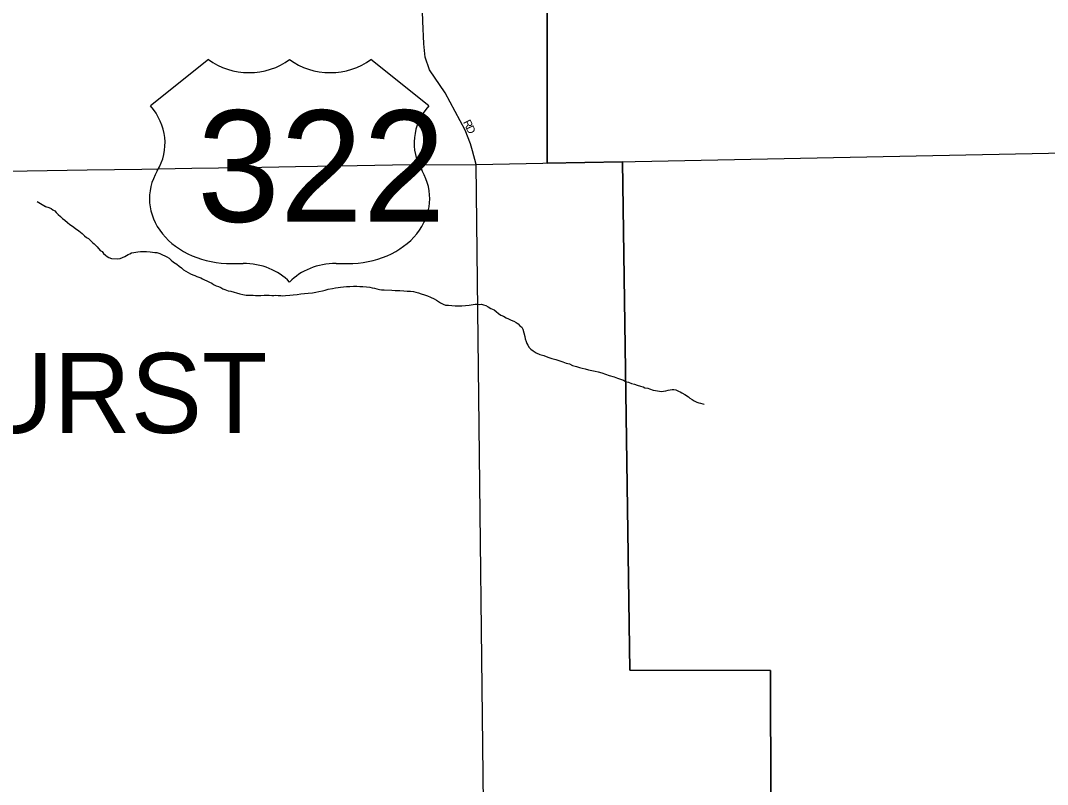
# Model space of a CAD drawing. Extents: x 2010165 to 2382125, y 1060529 to 1407316.
# Drawn here: x 2246060 to 2252478, y 1280088 to 1284864 of the extents above; entities that cross this region are included whole.
import ezdxf

# ---------------------------------------------------------------- set-up
doc = ezdxf.new("R2010")
doc.units = 0
for name, color, linetype in [('GM_X_City_Street', 7, 'Continuous'), ('GM_X_City_Street_Text', 7, 'Continuous'), ('GM_X_Corporation', 7, 'Continuous'), ('GM_X_Corporation_Text', 7, 'Continuous'), ('GM_X_Minor_River', 7, 'Continuous'), ('GM_X_US_Location', 7, 'Continuous'), ('GM_X_US_Route', 7, 'Continuous'), ('GM_X_US_Shield', 7, 'Continuous')]:
    doc.layers.add(name, color=color, linetype=linetype)

msp = doc.modelspace()

# ---------------------------------------------------------------- linework, layer by layer
at = {"layer": 'GM_X_City_Street'}
for points in [[(2248907.5, 1283963.8), (2248885.1, 1284049.7), (2248872, 1284094.2), (2248838.9, 1284179.1), (2248713.4, 1284411.6), (2248617.1, 1284555), (2248589.2, 1284635.2), (2248581.4, 1284717.3), (2248573.6, 1284859.5), (2248556.5, 1285404.4), (2248530.3, 1287852)], [(2248968.2, 1278695.5), (2248907.5, 1283963.8)]]:
    msp.add_lwpolyline(points, dxfattribs=at)
at = {"layer": 'GM_X_Corporation'}
for points in [[(2245724.8, 1290436.2), (2245750.8, 1287810.3), (2249349.1, 1287862.8), (2249352.5, 1283972.6), (2249822.4, 1283980.3), (2249868.2, 1280803.7), (2250748.4, 1280799.6), (2250754.7, 1278322.6), (2250040.7, 1278308.5), (2250040.6, 1277116.9), (2248923, 1277123.9), (2247853.1, 1277121), (2243175.7, 1277057.8), (2239067.2, 1277038.8), (2239014.5, 1280430.3), (2239399.1, 1280438.5), (2239372.3, 1283761.2), (2240519.9, 1283787.8), (2240444.4, 1290387.7)], [(2261081.1, 1288847.5), (2260980.7, 1284168.5), (2261070.7, 1282091.1), (2259324.8, 1282059.4), (2259371.5, 1280038), (2259430, 1277100.4), (2256362.7, 1277107.1), (2252658.8, 1277100.5), (2250040.6, 1277116.9), (2250040.7, 1278308.5), (2250754.7, 1278322.6), (2250748.4, 1280799.6), (2249868.2, 1280803.7), (2249822.4, 1283980.3), (2249352.5, 1283972.6), (2249349.1, 1287862.8), (2252516.1, 1287904.5), (2255139.2, 1287940.2), (2255297.8, 1287958.1), (2255308.9, 1288783.9), (2259223, 1288804.4), (2260171, 1288809.5)]]:
    msp.add_lwpolyline(points, close=True, dxfattribs=at)
at = {"layer": 'GM_X_Minor_River'}
for points in [[(2246163.3, 1283733.6), (2246215.7, 1283702.1), (2246189.5, 1283715.8), (2246215.7, 1283702.1), (2246237.8, 1283694.3), (2246251.9, 1283688.4), (2246262, 1283680.5), (2246274.1, 1283674.6), (2246282.2, 1283664.7), (2246296.4, 1283650.8), (2246310.6, 1283638.9), (2246322.7, 1283627), (2246336.9, 1283615.1), (2246353.1, 1283601.3), (2246369.2, 1283589.4), (2246385.4, 1283577.6), (2246403.6, 1283563.7), (2246423.8, 1283549.9), (2246446, 1283532.1), (2246460.2, 1283518.2), (2246472.3, 1283508.3), (2246484.4, 1283500.4), (2246500.6, 1283486.6), (2246510.7, 1283476.6), (2246520.8, 1283468.7), (2246529, 1283458.8), (2246539.1, 1283448.9), (2246557.4, 1283427), (2246569.5, 1283419.1), (2246579.6, 1283407.2), (2246591.8, 1283397.3), (2246601.9, 1283389.4), (2246611.9, 1283383.5), (2246628.1, 1283375.6), (2246668.1, 1283374.1), (2246682.1, 1283376.2), (2246698.1, 1283382.4), (2246712.1, 1283388.6), (2246722, 1283394.7), (2246734, 1283400.8), (2246743.9, 1283405), (2246753.9, 1283411.1), (2246767.9, 1283413.2), (2246779.9, 1283415.4), (2246793.9, 1283417.5), (2246809.9, 1283419.7), (2246829.9, 1283419.9), (2246847.9, 1283420.1), (2246870, 1283418.4), (2246886, 1283416.5), (2246900.1, 1283414.7), (2246912.1, 1283412.8), (2246930.2, 1283407), (2246948.4, 1283399.2), (2246962.4, 1283393.3), (2246974.5, 1283387.4), (2246988.7, 1283377.5), (2247000.8, 1283365.6), (2247017, 1283353.8), (2247037.2, 1283339.9), (2247051.3, 1283328.1), (2247065.5, 1283318.2), (2247079.6, 1283306.3), (2247093.8, 1283296.4), (2247107.9, 1283288.6), (2247122, 1283280.7), (2247136.1, 1283274.8), (2247150.2, 1283269), (2247162.2, 1283263.1), (2247174.3, 1283259.2), (2247186.4, 1283255.3), (2247198.5, 1283249.4), (2247210.5, 1283243.6), (2247224.7, 1283235.7), (2247240.8, 1283227.8), (2247254.9, 1283222), (2247267, 1283214.1), (2247283.1, 1283206.2), (2247297.2, 1283200.4), (2247311.3, 1283194.5), (2247325.4, 1283186.6), (2247337.4, 1283182.8), (2247357.6, 1283175), (2247373.6, 1283171.1), (2247429.9, 1283155.7), (2247450, 1283151.9), (2247470.1, 1283148.1), (2247486.1, 1283146.3), (2247502.1, 1283146.4), (2247514.2, 1283146.6), (2247528.2, 1283144.7), (2247542.2, 1283144.9), (2247562.3, 1283145.1), (2247582.3, 1283147.3), (2247600.3, 1283147.5), (2247614.3, 1283147.7), (2247630.4, 1283145.8), (2247644.4, 1283146), (2247656.4, 1283146.1), (2247670.5, 1283144.3), (2247686.5, 1283144.4)], [(2247686.5, 1283144.4), (2247700.5, 1283142.6), (2247716.5, 1283144.8), (2247742.6, 1283147.1), (2247764.6, 1283149.3), (2247788.6, 1283151.6), (2247812.6, 1283155.8), (2247834.6, 1283158.1), (2247858.6, 1283160.3), (2247884.6, 1283162.6), (2247906.6, 1283164.9), (2247924.6, 1283169.1), (2247946.6, 1283173.3), (2247964.6, 1283177.5), (2247982.6, 1283183.8), (2248010.6, 1283188.1), (2248028.5, 1283192.3), (2248044.5, 1283194.4), (2248060.6, 1283196.6), (2248078.6, 1283198.8), (2248096.6, 1283201), (2248118.6, 1283201.3), (2248140.6, 1283203.5), (2248162.7, 1283203.8), (2248180.7, 1283201.9), (2248198.7, 1283202.1), (2248222.8, 1283198.4), (2248242.9, 1283196.6), (2248258.9, 1283192.8), (2248273, 1283190.9), (2248287.1, 1283187.1), (2248303.1, 1283183.2), (2248317.2, 1283181.4), (2248333.2, 1283179.5), (2248381.3, 1283178.1), (2248401.4, 1283176.3), (2248431.4, 1283176.6), (2248455.5, 1283174.8), (2248477.5, 1283173.1), (2248497.6, 1283171.3), (2248515.7, 1283169.5), (2248531.7, 1283165.6), (2248547.8, 1283161.8), (2248563.9, 1283156), (2248584, 1283150.2), (2248604.1, 1283142.4), (2248622.2, 1283134.5), (2248646.4, 1283124.8), (2248660.5, 1283114.9), (2248672.6, 1283107), (2248684.7, 1283099.1), (2248700.8, 1283091.3), (2248716.9, 1283085.4), (2248735, 1283083.6), (2248755, 1283081.8), (2248777.1, 1283080.1), (2248797.1, 1283080.3), (2248819.2, 1283080.5), (2248841.2, 1283082.8), (2248863.2, 1283085), (2248877.2, 1283087.2), (2248889.2, 1283089.3), (2248901.2, 1283091.4), (2248915.2, 1283091.6), (2248929.3, 1283089.7), (2248941.3, 1283089.9), (2248953.4, 1283086), (2248967.4, 1283082.1), (2248983.5, 1283074.3), (2248999.7, 1283064.4), (2249019.8, 1283054.6), (2249033.9, 1283044.7), (2249048.1, 1283032.9), (2249062.2, 1283023), (2249078.4, 1283015.1), (2249094.5, 1283005.3), (2249110.6, 1282999.4), (2249126.7, 1282991.6), (2249142.8, 1282983.8), (2249158.9, 1282975.9), (2249171, 1282968), (2249181.2, 1282956.1), (2249193.3, 1282946.2), (2249199.5, 1282934.2), (2249212, 1282888.2), (2249214.2, 1282874.2), (2249220.4, 1282858.2), (2249224.5, 1282844.2), (2249230.6, 1282834.3), (2249238.8, 1282820.3), (2249248.9, 1282810.4), (2249265.1, 1282798.6), (2249283.3, 1282786.7), (2249305.4, 1282776.9), (2249331.5, 1282769.2), (2249355.7, 1282759.4), (2249381.8, 1282751.7), (2249406, 1282743.9), (2249430.1, 1282736.2), (2249450.2, 1282730.4), (2249470.3, 1282722.6)], [(2249470.3, 1282722.6), (2249490.4, 1282716.8), (2249510.5, 1282707), (2249534.7, 1282701.2), (2249552.7, 1282695.4), (2249570.8, 1282691.6), (2249588.9, 1282685.8), (2249609, 1282679.9), (2249631.1, 1282676.2), (2249651.2, 1282672.4), (2249671.3, 1282668.6), (2249693.4, 1282660.8), (2249715.5, 1282653), (2249739.6, 1282645.3), (2249769.8, 1282635.6), (2249791.9, 1282627.8), (2249810, 1282622), (2249828.1, 1282616.1), (2249842.2, 1282608.3), (2249860.3, 1282602.5), (2249878.5, 1282594.6), (2249896.5, 1282590.8), (2249914.6, 1282585), (2249934.7, 1282579.2), (2249950.8, 1282573.4), (2249962.9, 1282567.5), (2249980.9, 1282565.7), (2249991, 1282561.8), (2250013.1, 1282554), (2250029.2, 1282550.1), (2250041.2, 1282548.3), (2250053.3, 1282546.4), (2250063.3, 1282544.5), (2250093.3, 1282548.8), (2250107.3, 1282553), (2250121.3, 1282555.1), (2250133.3, 1282557.3), (2250143.3, 1282557.4), (2250155.4, 1282555.5), (2250173.5, 1282547.7), (2250183.6, 1282541.8), (2250193.7, 1282535.9), (2250211.8, 1282526.1), (2250234, 1282512.2), (2250244.1, 1282502.3), (2250258.2, 1282494.5), (2250270.3, 1282486.6), (2250286.4, 1282478.7), (2250300.5, 1282474.9), (2250310.6, 1282471), (2250324.6, 1282467.1), (2250332.7, 1282465.2)]]:
    msp.add_lwpolyline(points, dxfattribs=at)
at = {"layer": 'GM_X_US_Route'}
for points in [[(2249900.9, 1283983.4), (2252589.4, 1284036.4), (2252643.3, 1284037.2)], [(2243259.1, 1283848.8), (2243634.9, 1283859), (2244004.8, 1283871.2), (2244356.6, 1283879), (2244680.5, 1283890.3), (2244980.4, 1283899.3), (2245186.2, 1283906.7), (2245454.1, 1283913.1), (2245792.1, 1283918.8), (2246102, 1283923.9), (2246475.9, 1283930), (2246817.8, 1283935.7), (2247131.8, 1283940.9), (2247463.7, 1283944.4), (2247779.6, 1283951.6), (2248053.6, 1283956.1), (2248385.5, 1283961.6), (2248907.5, 1283963.8), (2249531.9, 1283976.1)], [(2249531.9, 1283976.1), (2249900.9, 1283983.4)]]:
    msp.add_lwpolyline(points, dxfattribs=at)
at = {"layer": 'GM_X_US_Shield'}
for p, q in [((2247234.4, 1284621.2), (2246871.9, 1284331.1)), ((2248612.1, 1284331.1), (2248249.6, 1284621.2)), ((2247379.4, 1283345), (2247451.9, 1283345)), ((2248032, 1283345), (2248104.5, 1283345))]:
    msp.add_line(p, q, dxfattribs=at)
for centre, major_axis, start_param, end_param in [((2247488.2, 1284828.3), (-362.5, 0), 0.795399, 2.346194), ((2247995.8, 1284828.3), (-362.5, 0), 0.795399, 2.346194), ((2246456.1, 1284098.2), (507.6, 0), 5.838949, 6.894067), ((2249027.9, 1284098.2), (-507.6, 0), 5.672304, 6.727422), ((2247373.8, 1283751), (507.6, 0), 2.702327, 4.723529), ((2248110.2, 1283751), (-507.6, 0), 1.559657, 3.580859), ((2247451.9, 1283054.9), (-362.5, 0), 3.785094, 4.712389), ((2248032, 1283054.9), (-362.5, 0), 4.712389, 5.639684)]:
    msp.add_ellipse(centre, major_axis=major_axis, ratio=0.8, start_param=start_param, end_param=end_param, dxfattribs=at)

# ---------------------------------------------------------------- texts
at = {"layer": 'GM_X_City_Street_Text'}
for s, rotation, p in [('R', 296.1849, (2248824.7, 1284228.9)), ('D', 294.3354, (2248842, 1284193.7))]:
    msp.add_text(s, height=50, rotation=rotation, dxfattribs=at).set_placement(p)
at = {"layer": 'GM_X_Corporation_Text'}
msp.add_text('LYNDHURST', height=500, rotation=0.00001, dxfattribs=at).set_placement((2243516.7, 1282285.7))
at = {"layer": 'GM_X_US_Location'}
for s in ['0', '/']:
    msp.add_text(s, height=1, dxfattribs=at).set_placement((2247742.6, 1283953.6))
msp.add_text('322', height=1, rotation=0.00001, dxfattribs=at).set_placement((2247434.9, 1283746.6))
at = {"layer": 'GM_X_US_Shield'}
msp.add_text('322', height=696.1, dxfattribs=at).set_placement((2247163.7, 1283606))

doc.saveas('drawing.dxf')
